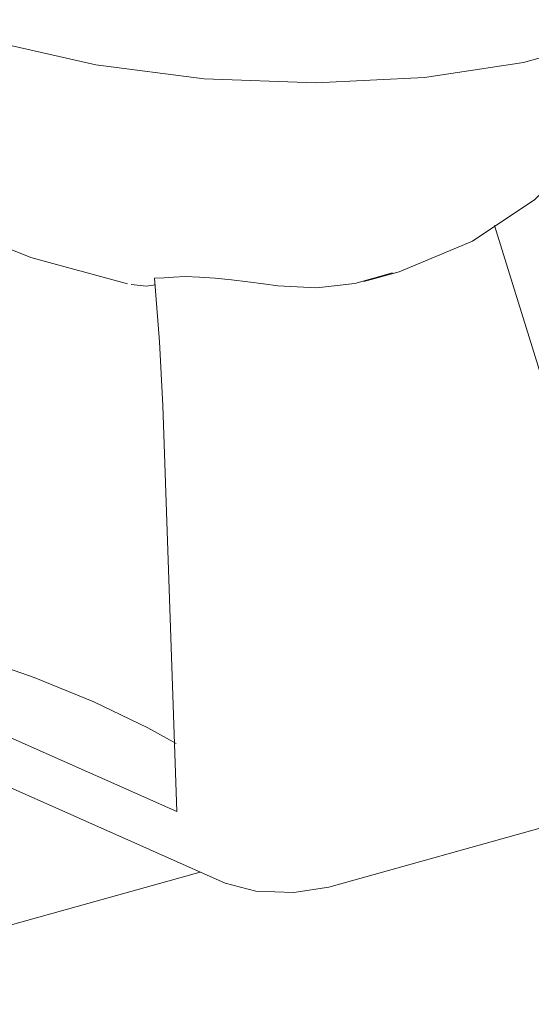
# Model space of a CAD drawing. Header units: millimetres. Extents: x -121 to 29920, y 1231 to 31888.
# Tile 259 of 310: x 22896 to 23104, y 24177 to 24577. Entities that reach past the tile are written whole.
import ezdxf

# ---------------------------------------------------------------- set-up
doc = ezdxf.new("R2010")
doc.units = ezdxf.units.MM
doc.layers.add('P-PIPE-____-OTLN', color=3, linetype='Continuous', lineweight=20)
doc.layers.add('P-SANR-FIXT-OTLN', color=6, linetype='Continuous', lineweight=20)

# ---------------------------------------------------------------- blocks, each defined once
blk = doc.blocks.new('ADSK_Унитаз напольный_ГОСТ 30493-2017 - Вертикальный выпуск-V43-3D severage Right')
at = {"layer": 'P-SANR-FIXT-OTLN'}
for p, q in [((-3861.71, 24269.43), (-3931.06, 24493.65)), ((-4065.64, 24420.51), (-4059.97, 24255.66)), ((-4059.97, 24255.66), (-4209.1, 24321.96)), ((-4040.4, 24226.66), (-4233.02, 24312.3)), ((-3872.89, 24260), (-3998.26, 24224.95))]:
    blk.add_line(p, q, dxfattribs=at)
for points in [[(-3837.7, 24612.29, 0), (-3843.28, 24596.34, 0), (-3859.46, 24581.74, 0), (-3885.31, 24569.32, 0), (-3919.31, 24559.81, 0), (-3959.49, 24553.77, 0), (-4003.52, 24551.54, 0), (-4048.83, 24553.26, 0), (-4092.8, 24558.82, 0), (-4132.87, 24567.9, 0), (-4166.71, 24579.98, 0)], [(-3869.13, 24577.09, 0), (-3878.72, 24549.65, 0), (-3894.1, 24525.16, 0), (-3914.65, 24504.26, 0), (-3939.97, 24487.33, 0), (-3969.7, 24474.84, 0), (-3984.12, 24470.87, 0)], [(-4079.99, 24469.89, 0), (-4119.17, 24480.65, 0), (-4137.82, 24488.12, 0)], [(-4061.33, 24472.72, 0), (-4065.16, 24472.45, 0), (-4069.01, 24472.31, 0)], [(-4069.01, 24472.31, 0), (-4066.94, 24446.42, 0), (-4065.64, 24420.51, 0)], [(-4019.02, 24469.16, 0), (-4024.78, 24469.92, 0), (-4031.1, 24470.73, 0), (-4037.72, 24471.52, 0), (-4044.37, 24472.21, 0), (-4050.75, 24472.7, 0), (-4056.53, 24472.89, 0), (-4061.33, 24472.72, 0)], [(-3972.47, 24474.36, 0), (-3987.73, 24470.09, 0), (-4003.33, 24468.35, 0), (-4019.02, 24469.16, 0)], [(-4078.53, 24469.63, 0), (-4072.35, 24468.99, 0), (-4068.66, 24469.54, 0)], [(-4060.28, 24283.27, 0), (-4071.73, 24289.68, 0), (-4093.62, 24300.25, 0), (-4117.81, 24310.17, 0), (-4141.93, 24318.48, 0), (-4163.63, 24324.36, 0), (-4180.77, 24327.23, 0), (-4191.69, 24326.83, 0)], [(-3998.26, 24224.95, 0), (-4012.51, 24222.77, 0), (-4027.93, 24223.4, 0), (-4040.4, 24226.66, 0)]]:
    blk.add_polyline3d(points, dxfattribs=at)

msp = doc.modelspace()

# ---------------------------------------------------------------- linework, layer by layer
at = {"layer": 'P-PIPE-____-OTLN', "color": 22}
msp.add_line((22777.26, 24177.41), (22969.38, 24231.12), dxfattribs=at)

# ---------------------------------------------------------------- block references
at = {"layer": 'P-SANR-FIXT-OTLN'}
msp.add_blockref('ADSK_Унитаз напольный_ГОСТ 30493-2017 - Вертикальный выпуск-V43-3D severage Right', (27019.81, 0), dxfattribs=at)

doc.saveas('drawing.dxf')
